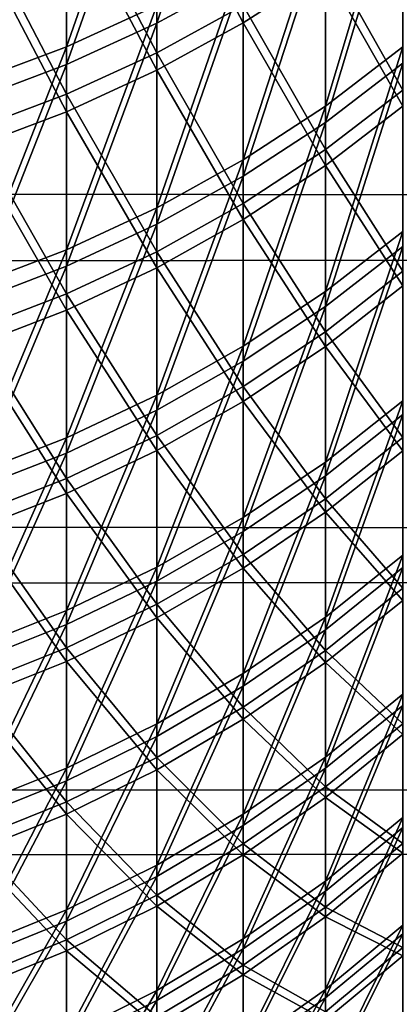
# Model space of a CAD drawing. Header units: millimetres. Extents: x -184 to 165, y -135 to 242.
# Tile 324 of 656: x -40.608 to -40.326, y -95.784 to -95.054. Entities that reach past the tile are written whole.
import ezdxf

# ---------------------------------------------------------------- set-up
doc = ezdxf.new("R2010")
doc.units = ezdxf.units.MM
doc.header["$LTSCALE"] = 41.718519
for name, color, linetype in [('384', 7, 'CONTINUOUS'), ('386', 7, 'CONTINUOUS'), ('443', 7, 'CONTINUOUS'), ('445', 7, 'CONTINUOUS'), ('457', 7, 'CONTINUOUS')]:
    doc.layers.add(name, color=color, linetype=linetype)

msp = doc.modelspace()

# ---------------------------------------------------------------- linework, layer by layer
at = {"layer": '384', "linetype": 'CONTINUOUS'}
for points in [[(-26.49875, -94.7745, 60), (-26.77011, -95.20947, 60), (-170.89805, -94.94062, 60), (-26.49875, -94.7745, 60)], [(-26.77011, -95.20947, 60), (-170.57592, -95.45368, 60), (-170.89805, -94.94062, 60), (-26.77011, -95.20947, 60)], [(-26.77011, -95.20947, 60), (-27.04409, -95.64276, 60), (-170.57592, -95.45368, 60), (-26.77011, -95.20947, 60)], [(-27.04409, -95.64276, 60), (-170.25051, -95.96387, 60), (-170.57592, -95.45368, 60), (-27.04409, -95.64276, 60)], [(-27.04409, -95.64276, 60), (-27.32066, -96.07439, 60), (-170.25051, -95.96387, 60), (-27.04409, -95.64276, 60)]]:
    msp.add_3dface(points, dxfattribs=at)
at = {"layer": '386', "linetype": 'CONTINUOUS'}
for points in [[(-171.00125, -94.7745, 63), (-170.72989, -95.20947, 63), (-26.60195, -94.94062, 63), (-171.00125, -94.7745, 63)], [(-170.72989, -95.20947, 63), (-26.92408, -95.45368, 63), (-26.60195, -94.94062, 63), (-170.72989, -95.20947, 63)], [(-170.72989, -95.20947, 63), (-170.45591, -95.64276, 63), (-26.92408, -95.45368, 63), (-170.72989, -95.20947, 63)], [(-170.45591, -95.64276, 63), (-27.24949, -95.96387, 63), (-26.92408, -95.45368, 63), (-170.45591, -95.64276, 63)], [(-170.45591, -95.64276, 63), (-170.17934, -96.07439, 63), (-27.24949, -95.96387, 63), (-170.45591, -95.64276, 63)]]:
    msp.add_3dface(points, dxfattribs=at)
at = {"layer": '443', "linetype": 'CONTINUOUS'}
for points in [[(-40.44202, -94.9003, 21.72859), (-40.44202, -95.05682, 22.01169), (-40.50612, -94.93465, 21.70874), (-40.44202, -94.9003, 21.72859)], [(-40.44202, -94.9003, 21.72859), (-40.38109, -95.01758, 22.03243), (-40.44202, -95.05682, 22.01169), (-40.44202, -94.9003, 21.72859)], [(-40.50612, -94.93465, 21.70874), (-40.50612, -95.0919, 21.99316), (-40.57302, -94.96472, 21.69136), (-40.50612, -94.93465, 21.70874)], [(-40.50612, -94.93465, 21.70874), (-40.44202, -95.05682, 22.01169), (-40.50612, -95.0919, 21.99316), (-40.50612, -94.93465, 21.70874)], [(-40.57302, -94.96472, 21.69136), (-40.57302, -95.12261, 21.97693), (-40.64235, -94.99035, 21.67656), (-40.57302, -94.96472, 21.69136)], [(-40.57302, -94.96472, 21.69136), (-40.50612, -95.0919, 21.99316), (-40.57302, -95.12261, 21.97693), (-40.57302, -94.96472, 21.69136)], [(-40.32368, -94.97438, 22.05526), (-40.32368, -95.11849, 22.34093), (-40.38109, -95.01758, 22.03243), (-40.32368, -94.97438, 22.05526)], [(-40.64235, -94.99035, 21.67656), (-40.57302, -95.12261, 21.97693), (-40.64235, -95.14878, 21.9631), (-40.64235, -94.99035, 21.67656)], [(-40.38109, -95.01758, 22.03243), (-40.38109, -95.16252, 22.31975), (-40.44202, -95.05682, 22.01169), (-40.38109, -95.01758, 22.03243)], [(-40.38109, -95.01758, 22.03243), (-40.32368, -95.11849, 22.34093), (-40.38109, -95.16252, 22.31975), (-40.38109, -95.01758, 22.03243)], [(-40.44202, -95.05682, 22.01169), (-40.44202, -95.20252, 22.30051), (-40.50612, -95.0919, 21.99316), (-40.44202, -95.05682, 22.01169)], [(-40.44202, -95.05682, 22.01169), (-40.38109, -95.16252, 22.31975), (-40.44202, -95.20252, 22.30051), (-40.44202, -95.05682, 22.01169)], [(-40.50612, -95.0919, 21.99316), (-40.50612, -95.23828, 22.28332), (-40.57302, -95.12261, 21.97693), (-40.50612, -95.0919, 21.99316)], [(-40.50612, -95.0919, 21.99316), (-40.44202, -95.20252, 22.30051), (-40.50612, -95.23828, 22.28332), (-40.50612, -95.0919, 21.99316)], [(-40.32368, -95.11849, 22.34093), (-40.32368, -95.25169, 22.63185), (-40.38109, -95.16252, 22.31975), (-40.32368, -95.11849, 22.34093)], [(-40.57302, -95.12261, 21.97693), (-40.57302, -95.26958, 22.26826), (-40.64235, -95.14878, 21.9631), (-40.57302, -95.12261, 21.97693)], [(-40.57302, -95.12261, 21.97693), (-40.50612, -95.23828, 22.28332), (-40.57302, -95.26958, 22.26826), (-40.57302, -95.12261, 21.97693)], [(-40.64235, -95.14878, 21.9631), (-40.57302, -95.26958, 22.26826), (-40.64235, -95.29625, 22.25544), (-40.64235, -95.14878, 21.9631)], [(-40.38109, -95.16252, 22.31975), (-40.38109, -95.29649, 22.61235), (-40.44202, -95.20252, 22.30051), (-40.38109, -95.16252, 22.31975)], [(-40.38109, -95.16252, 22.31975), (-40.32368, -95.25169, 22.63185), (-40.38109, -95.29649, 22.61235), (-40.38109, -95.16252, 22.31975)], [(-40.44202, -95.20252, 22.30051), (-40.44202, -95.33719, 22.59464), (-40.50612, -95.23828, 22.28332), (-40.44202, -95.20252, 22.30051)], [(-40.44202, -95.20252, 22.30051), (-40.38109, -95.29649, 22.61235), (-40.44202, -95.33719, 22.59464), (-40.44202, -95.20252, 22.30051)], [(-40.50612, -95.23828, 22.28332), (-40.50612, -95.37357, 22.57881), (-40.57302, -95.26958, 22.26826), (-40.50612, -95.23828, 22.28332)], [(-40.50612, -95.23828, 22.28332), (-40.44202, -95.33719, 22.59464), (-40.50612, -95.37357, 22.57881), (-40.50612, -95.23828, 22.28332)], [(-40.32368, -95.25169, 22.63185), (-40.32368, -95.37378, 22.9276), (-40.38109, -95.29649, 22.61235), (-40.32368, -95.25169, 22.63185)], [(-40.57302, -95.26958, 22.26826), (-40.57302, -95.40542, 22.56495), (-40.64235, -95.29625, 22.25544), (-40.57302, -95.26958, 22.26826)], [(-40.57302, -95.26958, 22.26826), (-40.50612, -95.37357, 22.57881), (-40.57302, -95.40542, 22.56495), (-40.57302, -95.26958, 22.26826)], [(-40.64235, -95.29625, 22.25544), (-40.57302, -95.40542, 22.56495), (-40.64235, -95.43255, 22.55314), (-40.64235, -95.29625, 22.25544)], [(-40.38109, -95.29649, 22.61235), (-40.38109, -95.41929, 22.90982), (-40.44202, -95.33719, 22.59464), (-40.38109, -95.29649, 22.61235)], [(-40.38109, -95.29649, 22.61235), (-40.32368, -95.37378, 22.9276), (-40.38109, -95.41929, 22.90982), (-40.38109, -95.29649, 22.61235)], [(-40.44202, -95.33719, 22.59464), (-40.44202, -95.46063, 22.89366), (-40.50612, -95.37357, 22.57881), (-40.44202, -95.33719, 22.59464)], [(-40.44202, -95.33719, 22.59464), (-40.38109, -95.41929, 22.90982), (-40.44202, -95.46063, 22.89366), (-40.44202, -95.33719, 22.59464)], [(-40.50612, -95.37357, 22.57881), (-40.50612, -95.49758, 22.87921), (-40.57302, -95.40542, 22.56495), (-40.50612, -95.37357, 22.57881)], [(-40.50612, -95.37357, 22.57881), (-40.44202, -95.46063, 22.89366), (-40.50612, -95.49758, 22.87921), (-40.50612, -95.37357, 22.57881)], [(-40.32368, -95.37378, 22.9276), (-40.32368, -95.4846, 23.22776), (-40.38109, -95.41929, 22.90982), (-40.32368, -95.37378, 22.9276)], [(-40.57302, -95.40542, 22.56495), (-40.57302, -95.52993, 22.86657), (-40.64235, -95.43255, 22.55314), (-40.57302, -95.40542, 22.56495)], [(-40.57302, -95.40542, 22.56495), (-40.50612, -95.49758, 22.87921), (-40.57302, -95.52993, 22.86657), (-40.57302, -95.40542, 22.56495)], [(-40.38109, -95.41929, 22.90982), (-40.38109, -95.53074, 23.21171), (-40.44202, -95.46063, 22.89366), (-40.38109, -95.41929, 22.90982)], [(-40.38109, -95.41929, 22.90982), (-40.32368, -95.4846, 23.22776), (-40.38109, -95.53074, 23.21171), (-40.38109, -95.41929, 22.90982)], [(-40.64235, -95.43255, 22.55314), (-40.57302, -95.52993, 22.86657), (-40.64235, -95.5575, 22.8558), (-40.64235, -95.43255, 22.55314)], [(-40.44202, -95.46063, 22.89366), (-40.44202, -95.57267, 23.19713), (-40.50612, -95.49758, 22.87921), (-40.44202, -95.46063, 22.89366)], [(-40.44202, -95.46063, 22.89366), (-40.38109, -95.53074, 23.21171), (-40.44202, -95.57267, 23.19713), (-40.44202, -95.46063, 22.89366)], [(-40.32368, -95.4846, 23.22776), (-40.32368, -95.58397, 23.5319), (-40.38109, -95.53074, 23.21171), (-40.32368, -95.4846, 23.22776)], [(-40.50612, -95.49758, 22.87921), (-40.50612, -95.61014, 23.18409), (-40.57302, -95.52993, 22.86657), (-40.50612, -95.49758, 22.87921)], [(-40.50612, -95.49758, 22.87921), (-40.44202, -95.57267, 23.19713), (-40.50612, -95.61014, 23.18409), (-40.50612, -95.49758, 22.87921)], [(-40.57302, -95.52993, 22.86657), (-40.57302, -95.64294, 23.17268), (-40.64235, -95.5575, 22.8558), (-40.57302, -95.52993, 22.86657)], [(-40.57302, -95.52993, 22.86657), (-40.50612, -95.61014, 23.18409), (-40.57302, -95.64294, 23.17268), (-40.57302, -95.52993, 22.86657)], [(-40.38109, -95.53074, 23.21171), (-40.38109, -95.63069, 23.51761), (-40.44202, -95.57267, 23.19713), (-40.38109, -95.53074, 23.21171)], [(-40.38109, -95.53074, 23.21171), (-40.32368, -95.58397, 23.5319), (-40.38109, -95.63069, 23.51761), (-40.38109, -95.53074, 23.21171)], [(-40.64235, -95.5575, 22.8558), (-40.57302, -95.64294, 23.17268), (-40.64235, -95.6709, 23.16296), (-40.64235, -95.5575, 22.8558)], [(-40.44202, -95.57267, 23.19713), (-40.44202, -95.67314, 23.50462), (-40.50612, -95.61014, 23.18409), (-40.44202, -95.57267, 23.19713)], [(-40.44202, -95.57267, 23.19713), (-40.38109, -95.63069, 23.51761), (-40.44202, -95.67314, 23.50462), (-40.44202, -95.57267, 23.19713)], [(-40.32368, -95.58397, 23.5319), (-40.32368, -95.67177, 23.83958), (-40.38109, -95.63069, 23.51761), (-40.32368, -95.58397, 23.5319)], [(-40.50612, -95.61014, 23.18409), (-40.50612, -95.71108, 23.49301), (-40.57302, -95.64294, 23.17268), (-40.50612, -95.61014, 23.18409)], [(-40.50612, -95.61014, 23.18409), (-40.44202, -95.67314, 23.50462), (-40.50612, -95.71108, 23.49301), (-40.50612, -95.61014, 23.18409)], [(-40.38109, -95.63069, 23.51761), (-40.38109, -95.71899, 23.82706), (-40.44202, -95.67314, 23.50462), (-40.38109, -95.63069, 23.51761)], [(-40.38109, -95.63069, 23.51761), (-40.32368, -95.67177, 23.83958), (-40.38109, -95.71899, 23.82706), (-40.38109, -95.63069, 23.51761)], [(-40.57302, -95.64294, 23.17268), (-40.57302, -95.74429, 23.48285), (-40.64235, -95.6709, 23.16296), (-40.57302, -95.64294, 23.17268)], [(-40.57302, -95.64294, 23.17268), (-40.50612, -95.71108, 23.49301), (-40.57302, -95.74429, 23.48285), (-40.57302, -95.64294, 23.17268)], [(-40.64235, -95.6709, 23.16296), (-40.57302, -95.74429, 23.48285), (-40.64235, -95.77259, 23.47419), (-40.64235, -95.6709, 23.16296)], [(-40.44202, -95.67314, 23.50462), (-40.44202, -95.7619, 23.81569), (-40.50612, -95.71108, 23.49301), (-40.44202, -95.67314, 23.50462)], [(-40.44202, -95.67314, 23.50462), (-40.38109, -95.71899, 23.82706), (-40.44202, -95.7619, 23.81569), (-40.44202, -95.67314, 23.50462)], [(-40.50612, -95.71108, 23.49301), (-40.50612, -95.80025, 23.80553), (-40.57302, -95.74429, 23.48285), (-40.50612, -95.71108, 23.49301)], [(-40.50612, -95.71108, 23.49301), (-40.44202, -95.7619, 23.81569), (-40.50612, -95.80025, 23.80553), (-40.50612, -95.71108, 23.49301)], [(-40.57302, -95.74429, 23.48285), (-40.57302, -95.83383, 23.79663), (-40.64235, -95.77259, 23.47419), (-40.57302, -95.74429, 23.48285)], [(-40.57302, -95.74429, 23.48285), (-40.50612, -95.80025, 23.80553), (-40.57302, -95.83383, 23.79663), (-40.57302, -95.74429, 23.48285)], [(-40.64235, -95.77259, 23.47419), (-40.57302, -95.83383, 23.79663), (-40.64235, -95.86243, 23.78905), (-40.64235, -95.77259, 23.47419)]]:
    msp.add_3dface(points, dxfattribs=at)
at = {"layer": '445', "linetype": 'CONTINUOUS'}
for points in [[(-40.50612, -95.04388, 30.10643), (-40.50612, -94.88327, 30.38897), (-40.57302, -95.07439, 30.12302), (-40.50612, -95.04388, 30.10643)], [(-40.57302, -95.07439, 30.12302), (-40.50612, -94.88327, 30.38897), (-40.57302, -94.91314, 30.4067), (-40.57302, -95.07439, 30.12302)], [(-40.57302, -95.07439, 30.12302), (-40.57302, -94.91314, 30.4067), (-40.64235, -95.10039, 30.13716), (-40.57302, -95.07439, 30.12302)], [(-40.64235, -95.10039, 30.13716), (-40.57302, -94.91314, 30.4067), (-40.64235, -94.93858, 30.42181), (-40.64235, -95.10039, 30.13716)], [(-40.32368, -95.07459, 29.759), (-40.32368, -94.9271, 30.04294), (-40.38109, -95.11836, 29.78069), (-40.32368, -95.07459, 29.759)], [(-40.38109, -95.11836, 29.78069), (-40.32368, -94.9271, 30.04294), (-40.38109, -94.97002, 30.06628), (-40.38109, -95.11836, 29.78069)], [(-40.38109, -95.11836, 29.78069), (-40.38109, -94.97002, 30.06628), (-40.44202, -95.15813, 29.80041), (-40.38109, -95.11836, 29.78069)], [(-40.44202, -95.15813, 29.80041), (-40.38109, -94.97002, 30.06628), (-40.44202, -95.00902, 30.08748), (-40.44202, -95.15813, 29.80041)], [(-40.44202, -95.15813, 29.80041), (-40.44202, -95.00902, 30.08748), (-40.50612, -95.19368, 29.81802), (-40.44202, -95.15813, 29.80041)], [(-40.50612, -95.19368, 29.81802), (-40.44202, -95.00902, 30.08748), (-40.50612, -95.04388, 30.10643), (-40.50612, -95.19368, 29.81802)], [(-40.50612, -95.19368, 29.81802), (-40.50612, -95.04388, 30.10643), (-40.57302, -95.2248, 29.83345), (-40.50612, -95.19368, 29.81802)], [(-40.57302, -95.2248, 29.83345), (-40.50612, -95.04388, 30.10643), (-40.57302, -95.07439, 30.12302), (-40.57302, -95.2248, 29.83345)], [(-40.57302, -95.2248, 29.83345), (-40.57302, -95.07439, 30.12302), (-40.64235, -95.25132, 29.84659), (-40.57302, -95.2248, 29.83345)], [(-40.64235, -95.25132, 29.84659), (-40.57302, -95.07439, 30.12302), (-40.64235, -95.10039, 30.13716), (-40.64235, -95.25132, 29.84659)], [(-40.32368, -95.21122, 29.46968), (-40.32368, -95.07459, 29.759), (-40.38109, -95.25578, 29.4897), (-40.32368, -95.21122, 29.46968)], [(-40.38109, -95.25578, 29.4897), (-40.32368, -95.07459, 29.759), (-40.38109, -95.11836, 29.78069), (-40.38109, -95.25578, 29.4897)], [(-40.38109, -95.25578, 29.4897), (-40.38109, -95.11836, 29.78069), (-40.44202, -95.29627, 29.50789), (-40.38109, -95.25578, 29.4897)], [(-40.44202, -95.29627, 29.50789), (-40.38109, -95.11836, 29.78069), (-40.44202, -95.15813, 29.80041), (-40.44202, -95.29627, 29.50789)], [(-40.44202, -95.29627, 29.50789), (-40.44202, -95.15813, 29.80041), (-40.50612, -95.33246, 29.52415), (-40.44202, -95.29627, 29.50789)], [(-40.50612, -95.33246, 29.52415), (-40.44202, -95.15813, 29.80041), (-40.50612, -95.19368, 29.81802), (-40.50612, -95.33246, 29.52415)], [(-40.50612, -95.33246, 29.52415), (-40.50612, -95.19368, 29.81802), (-40.57302, -95.36414, 29.53839), (-40.50612, -95.33246, 29.52415)], [(-40.57302, -95.36414, 29.53839), (-40.50612, -95.19368, 29.81802), (-40.57302, -95.2248, 29.83345), (-40.57302, -95.36414, 29.53839)], [(-40.32368, -95.3368, 29.17539), (-40.32368, -95.21122, 29.46968), (-40.38109, -95.38209, 29.19371), (-40.32368, -95.3368, 29.17539)], [(-40.38109, -95.38209, 29.19371), (-40.32368, -95.21122, 29.46968), (-40.38109, -95.25578, 29.4897), (-40.38109, -95.38209, 29.19371)], [(-40.57302, -95.36414, 29.53839), (-40.57302, -95.2248, 29.83345), (-40.64235, -95.39114, 29.55052), (-40.57302, -95.36414, 29.53839)], [(-40.64235, -95.39114, 29.55052), (-40.57302, -95.2248, 29.83345), (-40.64235, -95.25132, 29.84659), (-40.64235, -95.39114, 29.55052)], [(-40.38109, -95.38209, 29.19371), (-40.38109, -95.25578, 29.4897), (-40.44202, -95.42324, 29.21036), (-40.38109, -95.38209, 29.19371)], [(-40.44202, -95.42324, 29.21036), (-40.38109, -95.25578, 29.4897), (-40.44202, -95.29627, 29.50789), (-40.44202, -95.42324, 29.21036)], [(-40.44202, -95.42324, 29.21036), (-40.44202, -95.29627, 29.50789), (-40.50612, -95.46002, 29.22524), (-40.44202, -95.42324, 29.21036)], [(-40.50612, -95.46002, 29.22524), (-40.44202, -95.29627, 29.50789), (-40.50612, -95.33246, 29.52415), (-40.50612, -95.46002, 29.22524)], [(-40.50612, -95.46002, 29.22524), (-40.50612, -95.33246, 29.52415), (-40.57302, -95.49222, 29.23827), (-40.50612, -95.46002, 29.22524)], [(-40.57302, -95.49222, 29.23827), (-40.50612, -95.33246, 29.52415), (-40.57302, -95.36414, 29.53839), (-40.57302, -95.49222, 29.23827)], [(-40.32368, -95.45116, 28.87657), (-40.32368, -95.3368, 29.17539), (-40.38109, -95.49711, 28.89316), (-40.32368, -95.45116, 28.87657)], [(-40.38109, -95.49711, 28.89316), (-40.32368, -95.3368, 29.17539), (-40.38109, -95.38209, 29.19371), (-40.38109, -95.49711, 28.89316)], [(-40.57302, -95.49222, 29.23827), (-40.57302, -95.36414, 29.53839), (-40.64235, -95.51965, 29.24936), (-40.57302, -95.49222, 29.23827)], [(-40.64235, -95.51965, 29.24936), (-40.57302, -95.36414, 29.53839), (-40.64235, -95.39114, 29.55052), (-40.64235, -95.51965, 29.24936)], [(-40.38109, -95.49711, 28.89316), (-40.38109, -95.38209, 29.19371), (-40.44202, -95.53886, 28.90824), (-40.38109, -95.49711, 28.89316)], [(-40.44202, -95.53886, 28.90824), (-40.38109, -95.38209, 29.19371), (-40.44202, -95.42324, 29.21036), (-40.44202, -95.53886, 28.90824)], [(-40.44202, -95.53886, 28.90824), (-40.44202, -95.42324, 29.21036), (-40.50612, -95.57618, 28.92171), (-40.44202, -95.53886, 28.90824)], [(-40.50612, -95.57618, 28.92171), (-40.44202, -95.42324, 29.21036), (-40.50612, -95.46002, 29.22524), (-40.50612, -95.57618, 28.92171)], [(-40.32368, -95.55413, 28.57362), (-40.32368, -95.45116, 28.87657), (-40.38109, -95.60068, 28.58847), (-40.32368, -95.55413, 28.57362)], [(-40.38109, -95.60068, 28.58847), (-40.32368, -95.45116, 28.87657), (-40.38109, -95.49711, 28.89316), (-40.38109, -95.60068, 28.58847)], [(-40.50612, -95.57618, 28.92171), (-40.50612, -95.46002, 29.22524), (-40.57302, -95.60884, 28.93351), (-40.50612, -95.57618, 28.92171)], [(-40.57302, -95.60884, 28.93351), (-40.50612, -95.46002, 29.22524), (-40.57302, -95.49222, 29.23827), (-40.57302, -95.60884, 28.93351)], [(-40.57302, -95.60884, 28.93351), (-40.57302, -95.49222, 29.23827), (-40.64235, -95.63668, 28.94356), (-40.57302, -95.60884, 28.93351)], [(-40.64235, -95.63668, 28.94356), (-40.57302, -95.49222, 29.23827), (-40.64235, -95.51965, 29.24936), (-40.64235, -95.63668, 28.94356)], [(-40.38109, -95.60068, 28.58847), (-40.38109, -95.49711, 28.89316), (-40.44202, -95.64297, 28.60196), (-40.38109, -95.60068, 28.58847)], [(-40.44202, -95.64297, 28.60196), (-40.38109, -95.49711, 28.89316), (-40.44202, -95.53886, 28.90824), (-40.44202, -95.64297, 28.60196)], [(-40.44202, -95.64297, 28.60196), (-40.44202, -95.53886, 28.90824), (-40.50612, -95.68077, 28.61401), (-40.44202, -95.64297, 28.60196)], [(-40.50612, -95.68077, 28.61401), (-40.44202, -95.53886, 28.90824), (-40.50612, -95.57618, 28.92171), (-40.50612, -95.68077, 28.61401)], [(-40.32368, -95.64556, 28.267), (-40.32368, -95.55413, 28.57362), (-40.38109, -95.69264, 28.28008), (-40.32368, -95.64556, 28.267)], [(-40.38109, -95.69264, 28.28008), (-40.32368, -95.55413, 28.57362), (-40.38109, -95.60068, 28.58847), (-40.38109, -95.69264, 28.28008)], [(-40.50612, -95.68077, 28.61401), (-40.50612, -95.57618, 28.92171), (-40.57302, -95.71386, 28.62456), (-40.50612, -95.68077, 28.61401)], [(-40.57302, -95.71386, 28.62456), (-40.50612, -95.57618, 28.92171), (-40.57302, -95.60884, 28.93351), (-40.57302, -95.71386, 28.62456)], [(-40.38109, -95.69264, 28.28008), (-40.38109, -95.60068, 28.58847), (-40.44202, -95.73541, 28.29195), (-40.38109, -95.69264, 28.28008)], [(-40.44202, -95.73541, 28.29195), (-40.38109, -95.60068, 28.58847), (-40.44202, -95.64297, 28.60196), (-40.44202, -95.73541, 28.29195)], [(-40.57302, -95.71386, 28.62456), (-40.57302, -95.60884, 28.93351), (-40.64235, -95.74205, 28.63356), (-40.57302, -95.71386, 28.62456)], [(-40.64235, -95.74205, 28.63356), (-40.57302, -95.60884, 28.93351), (-40.64235, -95.63668, 28.94356), (-40.64235, -95.74205, 28.63356)], [(-40.44202, -95.73541, 28.29195), (-40.44202, -95.64297, 28.60196), (-40.50612, -95.77363, 28.30257), (-40.44202, -95.73541, 28.29195)], [(-40.50612, -95.77363, 28.30257), (-40.44202, -95.64297, 28.60196), (-40.50612, -95.68077, 28.61401), (-40.50612, -95.77363, 28.30257)], [(-40.32368, -95.72533, 27.95714), (-40.32368, -95.64556, 28.267), (-40.38109, -95.77286, 27.96843), (-40.32368, -95.72533, 27.95714)], [(-40.38109, -95.77286, 27.96843), (-40.32368, -95.64556, 28.267), (-40.38109, -95.69264, 28.28008), (-40.38109, -95.77286, 27.96843)], [(-40.38109, -95.71899, 23.82706), (-40.32368, -95.67177, 23.83958), (-40.32368, -95.74786, 24.15036), (-40.38109, -95.71899, 23.82706)], [(-40.50612, -95.77363, 28.30257), (-40.50612, -95.68077, 28.61401), (-40.57302, -95.8071, 28.31186), (-40.50612, -95.77363, 28.30257)], [(-40.57302, -95.8071, 28.31186), (-40.50612, -95.68077, 28.61401), (-40.57302, -95.71386, 28.62456), (-40.57302, -95.8071, 28.31186)], [(-40.38109, -95.77286, 27.96843), (-40.38109, -95.69264, 28.28008), (-40.44202, -95.81605, 27.97868), (-40.38109, -95.77286, 27.96843)], [(-40.44202, -95.81605, 27.97868), (-40.38109, -95.69264, 28.28008), (-40.44202, -95.73541, 28.29195), (-40.44202, -95.81605, 27.97868)], [(-40.57302, -95.8071, 28.31186), (-40.57302, -95.71386, 28.62456), (-40.64235, -95.83562, 28.31978), (-40.57302, -95.8071, 28.31186)], [(-40.64235, -95.83562, 28.31978), (-40.57302, -95.71386, 28.62456), (-40.64235, -95.74205, 28.63356), (-40.64235, -95.83562, 28.31978)], [(-40.44202, -95.7619, 23.81569), (-40.38109, -95.71899, 23.82706), (-40.38109, -95.79552, 24.13964), (-40.44202, -95.7619, 23.81569)], [(-40.38109, -95.71899, 23.82706), (-40.32368, -95.74786, 24.15036), (-40.38109, -95.79552, 24.13964), (-40.38109, -95.71899, 23.82706)], [(-40.32368, -95.79331, 27.64449), (-40.32368, -95.72533, 27.95714), (-40.38109, -95.84123, 27.65396), (-40.32368, -95.79331, 27.64449)], [(-40.38109, -95.84123, 27.65396), (-40.32368, -95.72533, 27.95714), (-40.38109, -95.77286, 27.96843), (-40.38109, -95.84123, 27.65396)], [(-40.44202, -95.81605, 27.97868), (-40.44202, -95.73541, 28.29195), (-40.50612, -95.85465, 27.98784), (-40.44202, -95.81605, 27.97868)], [(-40.50612, -95.85465, 27.98784), (-40.44202, -95.73541, 28.29195), (-40.50612, -95.77363, 28.30257), (-40.50612, -95.85465, 27.98784)], [(-40.32368, -95.74786, 24.15036), (-40.32368, -95.81213, 24.4638), (-40.38109, -95.79552, 24.13964), (-40.32368, -95.74786, 24.15036)], [(-40.50612, -95.80025, 23.80553), (-40.44202, -95.7619, 23.81569), (-40.44202, -95.83883, 24.1299), (-40.50612, -95.80025, 23.80553)], [(-40.44202, -95.7619, 23.81569), (-40.38109, -95.79552, 24.13964), (-40.44202, -95.83883, 24.1299), (-40.44202, -95.7619, 23.81569)], [(-40.50612, -95.85465, 27.98784), (-40.50612, -95.77363, 28.30257), (-40.57302, -95.88845, 27.99586), (-40.50612, -95.85465, 27.98784)], [(-40.57302, -95.88845, 27.99586), (-40.50612, -95.77363, 28.30257), (-40.57302, -95.8071, 28.31186), (-40.57302, -95.88845, 27.99586)], [(-40.38109, -95.84123, 27.65396), (-40.38109, -95.77286, 27.96843), (-40.44202, -95.88478, 27.66257), (-40.38109, -95.84123, 27.65396)], [(-40.44202, -95.88478, 27.66257), (-40.38109, -95.77286, 27.96843), (-40.44202, -95.81605, 27.97868), (-40.44202, -95.88478, 27.66257)]]:
    msp.add_3dface(points, dxfattribs=at)
at = {"layer": '457', "linetype": 'CONTINUOUS'}
for points in [[(-40.44202, -95.02212, -24.93671), (-40.44202, -94.86316, -24.65497), (-40.50612, -95.05704, -24.91787), (-40.44202, -95.02212, -24.93671)], [(-40.50612, -95.05704, -24.91787), (-40.44202, -94.86316, -24.65497), (-40.50612, -94.89734, -24.63482), (-40.50612, -95.05704, -24.91787)], [(-40.50612, -95.05704, -24.91787), (-40.50612, -94.89734, -24.63482), (-40.57302, -95.08761, -24.90138), (-40.50612, -95.05704, -24.91787)], [(-40.57302, -95.08761, -24.90138), (-40.50612, -94.89734, -24.63482), (-40.57302, -94.92727, -24.61718), (-40.57302, -95.08761, -24.90138)], [(-40.50612, -94.92078, -33.31517), (-40.50612, -95.07895, -33.03126), (-40.57302, -94.9508, -33.33264), (-40.50612, -94.92078, -33.31517)], [(-40.50612, -94.92078, -33.31517), (-40.44202, -95.04393, -33.01261), (-40.50612, -95.07895, -33.03126), (-40.50612, -94.92078, -33.31517)], [(-40.57302, -95.08761, -24.90138), (-40.57302, -94.92727, -24.61718), (-40.64235, -95.11365, -24.88733), (-40.57302, -95.08761, -24.90138)], [(-40.64235, -95.11365, -24.88733), (-40.57302, -94.92727, -24.61718), (-40.64235, -94.95276, -24.60216), (-40.64235, -95.11365, -24.88733)], [(-40.32368, -95.08663, -25.2654), (-40.32368, -94.94006, -24.98098), (-40.38109, -95.13047, -25.24385), (-40.32368, -95.08663, -25.2654)], [(-40.38109, -95.13047, -25.24385), (-40.32368, -94.94006, -24.98098), (-40.38109, -94.98306, -24.95779), (-40.38109, -95.13047, -25.24385)], [(-40.57302, -94.9508, -33.33264), (-40.57302, -95.10961, -33.04759), (-40.64235, -94.97638, -33.34753), (-40.57302, -94.9508, -33.33264)], [(-40.57302, -94.9508, -33.33264), (-40.50612, -95.07895, -33.03126), (-40.57302, -95.10961, -33.04759), (-40.57302, -94.9508, -33.33264)], [(-40.32368, -94.96163, -32.96878), (-40.32368, -95.10666, -32.68357), (-40.38109, -95.00475, -32.99174), (-40.32368, -94.96163, -32.96878)], [(-40.64235, -94.97638, -33.34753), (-40.57302, -95.10961, -33.04759), (-40.64235, -95.13573, -33.0615), (-40.64235, -94.97638, -33.34753)], [(-40.38109, -95.13047, -25.24385), (-40.38109, -94.98306, -24.95779), (-40.44202, -95.17031, -25.22426), (-40.38109, -95.13047, -25.24385)], [(-40.44202, -95.17031, -25.22426), (-40.38109, -94.98306, -24.95779), (-40.44202, -95.02212, -24.93671), (-40.44202, -95.17031, -25.22426)], [(-40.38109, -95.00475, -32.99174), (-40.38109, -95.15062, -32.70489), (-40.44202, -95.04393, -33.01261), (-40.38109, -95.00475, -32.99174)], [(-40.38109, -95.00475, -32.99174), (-40.32368, -95.10666, -32.68357), (-40.38109, -95.15062, -32.70489), (-40.38109, -95.00475, -32.99174)], [(-40.44202, -95.17031, -25.22426), (-40.44202, -95.02212, -24.93671), (-40.50612, -95.20591, -25.20676), (-40.44202, -95.17031, -25.22426)], [(-40.50612, -95.20591, -25.20676), (-40.44202, -95.02212, -24.93671), (-40.50612, -95.05704, -24.91787), (-40.50612, -95.20591, -25.20676)], [(-40.44202, -95.04393, -33.01261), (-40.44202, -95.19056, -32.72426), (-40.50612, -95.07895, -33.03126), (-40.44202, -95.04393, -33.01261)], [(-40.44202, -95.04393, -33.01261), (-40.38109, -95.15062, -32.70489), (-40.44202, -95.19056, -32.72426), (-40.44202, -95.04393, -33.01261)], [(-40.50612, -95.20591, -25.20676), (-40.50612, -95.05704, -24.91787), (-40.57302, -95.23708, -25.19144), (-40.50612, -95.20591, -25.20676)], [(-40.57302, -95.23708, -25.19144), (-40.50612, -95.05704, -24.91787), (-40.57302, -95.08761, -24.90138), (-40.57302, -95.23708, -25.19144)], [(-40.50612, -95.07895, -33.03126), (-40.50612, -95.22626, -32.74157), (-40.57302, -95.10961, -33.04759), (-40.50612, -95.07895, -33.03126)], [(-40.50612, -95.07895, -33.03126), (-40.44202, -95.19056, -32.72426), (-40.50612, -95.22626, -32.74157), (-40.50612, -95.07895, -33.03126)], [(-40.57302, -95.23708, -25.19144), (-40.57302, -95.08761, -24.90138), (-40.64235, -95.26364, -25.17838), (-40.57302, -95.23708, -25.19144)], [(-40.64235, -95.26364, -25.17838), (-40.57302, -95.08761, -24.90138), (-40.64235, -95.11365, -24.88733), (-40.64235, -95.26364, -25.17838)], [(-40.32368, -95.22233, -25.55516), (-40.32368, -95.08663, -25.2654), (-40.38109, -95.26696, -25.53528), (-40.32368, -95.22233, -25.55516)], [(-40.38109, -95.26696, -25.53528), (-40.32368, -95.08663, -25.2654), (-40.38109, -95.13047, -25.24385), (-40.38109, -95.26696, -25.53528)], [(-40.57302, -95.10961, -33.04759), (-40.57302, -95.25751, -32.75672), (-40.64235, -95.13573, -33.0615), (-40.57302, -95.10961, -33.04759)], [(-40.57302, -95.10961, -33.04759), (-40.50612, -95.22626, -32.74157), (-40.57302, -95.25751, -32.75672), (-40.57302, -95.10961, -33.04759)], [(-40.32368, -95.10666, -32.68357), (-40.32368, -95.24079, -32.39309), (-40.38109, -95.15062, -32.70489), (-40.32368, -95.10666, -32.68357)], [(-40.38109, -95.26696, -25.53528), (-40.38109, -95.13047, -25.24385), (-40.44202, -95.3075, -25.51722), (-40.38109, -95.26696, -25.53528)], [(-40.44202, -95.3075, -25.51722), (-40.38109, -95.13047, -25.24385), (-40.44202, -95.17031, -25.22426), (-40.44202, -95.3075, -25.51722)], [(-40.64235, -95.13573, -33.0615), (-40.57302, -95.25751, -32.75672), (-40.64235, -95.28414, -32.76964), (-40.64235, -95.13573, -33.0615)], [(-40.38109, -95.15062, -32.70489), (-40.38109, -95.28553, -32.41272), (-40.44202, -95.19056, -32.72426), (-40.38109, -95.15062, -32.70489)], [(-40.38109, -95.15062, -32.70489), (-40.32368, -95.24079, -32.39309), (-40.38109, -95.28553, -32.41272), (-40.38109, -95.15062, -32.70489)], [(-40.44202, -95.3075, -25.51722), (-40.44202, -95.17031, -25.22426), (-40.50612, -95.34375, -25.50108), (-40.44202, -95.3075, -25.51722)], [(-40.50612, -95.34375, -25.50108), (-40.44202, -95.17031, -25.22426), (-40.50612, -95.20591, -25.20676), (-40.50612, -95.34375, -25.50108)], [(-40.44202, -95.19056, -32.72426), (-40.44202, -95.32617, -32.43056), (-40.50612, -95.22626, -32.74157), (-40.44202, -95.19056, -32.72426)], [(-40.44202, -95.19056, -32.72426), (-40.38109, -95.28553, -32.41272), (-40.44202, -95.32617, -32.43056), (-40.44202, -95.19056, -32.72426)], [(-40.50612, -95.34375, -25.50108), (-40.50612, -95.20591, -25.20676), (-40.57302, -95.37547, -25.48694), (-40.50612, -95.34375, -25.50108)], [(-40.57302, -95.37547, -25.48694), (-40.50612, -95.20591, -25.20676), (-40.57302, -95.23708, -25.19144), (-40.57302, -95.37547, -25.48694)], [(-40.32368, -95.34697, -25.84985), (-40.32368, -95.22233, -25.55516), (-40.38109, -95.39231, -25.83167), (-40.32368, -95.34697, -25.84985)], [(-40.38109, -95.39231, -25.83167), (-40.32368, -95.22233, -25.55516), (-40.38109, -95.26696, -25.53528), (-40.38109, -95.39231, -25.83167)], [(-40.50612, -95.22626, -32.74157), (-40.50612, -95.3625, -32.44651), (-40.57302, -95.25751, -32.75672), (-40.50612, -95.22626, -32.74157)], [(-40.50612, -95.22626, -32.74157), (-40.44202, -95.32617, -32.43056), (-40.50612, -95.3625, -32.44651), (-40.50612, -95.22626, -32.74157)], [(-40.57302, -95.37547, -25.48694), (-40.57302, -95.23708, -25.19144), (-40.64235, -95.40251, -25.4749), (-40.57302, -95.37547, -25.48694)], [(-40.64235, -95.40251, -25.4749), (-40.57302, -95.23708, -25.19144), (-40.64235, -95.26364, -25.17838), (-40.64235, -95.40251, -25.4749)], [(-40.32368, -95.24079, -32.39309), (-40.32368, -95.36384, -32.09773), (-40.38109, -95.28553, -32.41272), (-40.32368, -95.24079, -32.39309)], [(-40.57302, -95.25751, -32.75672), (-40.57302, -95.3943, -32.46047), (-40.64235, -95.28414, -32.76964), (-40.57302, -95.25751, -32.75672)], [(-40.57302, -95.25751, -32.75672), (-40.50612, -95.3625, -32.44651), (-40.57302, -95.3943, -32.46047), (-40.57302, -95.25751, -32.75672)], [(-40.38109, -95.39231, -25.83167), (-40.38109, -95.26696, -25.53528), (-40.44202, -95.43352, -25.81516), (-40.38109, -95.39231, -25.83167)], [(-40.44202, -95.43352, -25.81516), (-40.38109, -95.26696, -25.53528), (-40.44202, -95.3075, -25.51722), (-40.44202, -95.43352, -25.81516)], [(-40.64235, -95.28414, -32.76964), (-40.57302, -95.3943, -32.46047), (-40.64235, -95.4214, -32.47237), (-40.64235, -95.28414, -32.76964)], [(-40.38109, -95.28553, -32.41272), (-40.38109, -95.40928, -32.11566), (-40.44202, -95.32617, -32.43056), (-40.38109, -95.28553, -32.41272)], [(-40.38109, -95.28553, -32.41272), (-40.32368, -95.36384, -32.09773), (-40.38109, -95.40928, -32.11566), (-40.38109, -95.28553, -32.41272)], [(-40.44202, -95.43352, -25.81516), (-40.44202, -95.3075, -25.51722), (-40.50612, -95.47034, -25.8004), (-40.44202, -95.43352, -25.81516)], [(-40.50612, -95.47034, -25.8004), (-40.44202, -95.3075, -25.51722), (-40.50612, -95.34375, -25.50108), (-40.50612, -95.47034, -25.8004)], [(-40.44202, -95.32617, -32.43056), (-40.44202, -95.45057, -32.13195), (-40.50612, -95.3625, -32.44651), (-40.44202, -95.32617, -32.43056)], [(-40.44202, -95.32617, -32.43056), (-40.38109, -95.40928, -32.11566), (-40.44202, -95.45057, -32.13195), (-40.44202, -95.32617, -32.43056)], [(-40.50612, -95.47034, -25.8004), (-40.50612, -95.34375, -25.50108), (-40.57302, -95.50258, -25.78748), (-40.50612, -95.47034, -25.8004)], [(-40.57302, -95.50258, -25.78748), (-40.50612, -95.34375, -25.50108), (-40.57302, -95.37547, -25.48694), (-40.57302, -95.50258, -25.78748)], [(-40.32368, -95.46036, -26.14904), (-40.32368, -95.34697, -25.84985), (-40.38109, -95.50637, -26.1326), (-40.32368, -95.46036, -26.14904)], [(-40.38109, -95.50637, -26.1326), (-40.32368, -95.34697, -25.84985), (-40.38109, -95.39231, -25.83167), (-40.38109, -95.50637, -26.1326)], [(-40.50612, -95.3625, -32.44651), (-40.50612, -95.48748, -32.14651), (-40.57302, -95.3943, -32.46047), (-40.50612, -95.3625, -32.44651)], [(-40.50612, -95.3625, -32.44651), (-40.44202, -95.45057, -32.13195), (-40.50612, -95.48748, -32.14651), (-40.50612, -95.3625, -32.44651)], [(-40.32368, -95.36384, -32.09773), (-40.32368, -95.47562, -31.79793), (-40.38109, -95.40928, -32.11566), (-40.32368, -95.36384, -32.09773)], [(-40.57302, -95.50258, -25.78748), (-40.57302, -95.37547, -25.48694), (-40.64235, -95.53005, -25.77647), (-40.57302, -95.50258, -25.78748)], [(-40.64235, -95.53005, -25.77647), (-40.57302, -95.37547, -25.48694), (-40.64235, -95.40251, -25.4749), (-40.64235, -95.53005, -25.77647)], [(-40.57302, -95.3943, -32.46047), (-40.57302, -95.51979, -32.15926), (-40.64235, -95.4214, -32.47237), (-40.57302, -95.3943, -32.46047)], [(-40.57302, -95.3943, -32.46047), (-40.50612, -95.48748, -32.14651), (-40.57302, -95.51979, -32.15926), (-40.57302, -95.3943, -32.46047)], [(-40.38109, -95.50637, -26.1326), (-40.38109, -95.39231, -25.83167), (-40.44202, -95.54816, -26.11765), (-40.38109, -95.50637, -26.1326)], [(-40.44202, -95.54816, -26.11765), (-40.38109, -95.39231, -25.83167), (-40.44202, -95.43352, -25.81516), (-40.44202, -95.54816, -26.11765)], [(-40.38109, -95.40928, -32.11566), (-40.38109, -95.52171, -31.81412), (-40.44202, -95.45057, -32.13195), (-40.38109, -95.40928, -32.11566)], [(-40.38109, -95.40928, -32.11566), (-40.32368, -95.47562, -31.79793), (-40.38109, -95.52171, -31.81412), (-40.38109, -95.40928, -32.11566)], [(-40.64235, -95.4214, -32.47237), (-40.57302, -95.51979, -32.15926), (-40.64235, -95.54732, -32.17012), (-40.64235, -95.4214, -32.47237)], [(-40.44202, -95.54816, -26.11765), (-40.44202, -95.43352, -25.81516), (-40.50612, -95.58552, -26.1043), (-40.44202, -95.54816, -26.11765)], [(-40.50612, -95.58552, -26.1043), (-40.44202, -95.43352, -25.81516), (-40.50612, -95.47034, -25.8004), (-40.50612, -95.58552, -26.1043)], [(-40.44202, -95.45057, -32.13195), (-40.44202, -95.56359, -31.82884), (-40.50612, -95.48748, -32.14651), (-40.44202, -95.45057, -32.13195)], [(-40.44202, -95.45057, -32.13195), (-40.38109, -95.52171, -31.81412), (-40.44202, -95.56359, -31.82884), (-40.44202, -95.45057, -32.13195)], [(-40.32368, -95.56236, -26.45231), (-40.32368, -95.46036, -26.14904), (-40.38109, -95.60895, -26.43762), (-40.32368, -95.56236, -26.45231)], [(-40.38109, -95.60895, -26.43762), (-40.32368, -95.46036, -26.14904), (-40.38109, -95.50637, -26.1326), (-40.38109, -95.60895, -26.43762)], [(-40.50612, -95.58552, -26.1043), (-40.50612, -95.47034, -25.8004), (-40.57302, -95.61823, -26.0926), (-40.50612, -95.58552, -26.1043)], [(-40.57302, -95.61823, -26.0926), (-40.50612, -95.47034, -25.8004), (-40.57302, -95.50258, -25.78748), (-40.57302, -95.61823, -26.0926)], [(-40.32368, -95.47562, -31.79793), (-40.32368, -95.57597, -31.49411), (-40.38109, -95.52171, -31.81412), (-40.32368, -95.47562, -31.79793)], [(-40.50612, -95.48748, -32.14651), (-40.50612, -95.60102, -31.842), (-40.57302, -95.51979, -32.15926), (-40.50612, -95.48748, -32.14651)], [(-40.50612, -95.48748, -32.14651), (-40.44202, -95.56359, -31.82884), (-40.50612, -95.60102, -31.842), (-40.50612, -95.48748, -32.14651)], [(-40.57302, -95.61823, -26.0926), (-40.57302, -95.50258, -25.78748), (-40.64235, -95.6461, -26.08264), (-40.57302, -95.61823, -26.0926)], [(-40.64235, -95.6461, -26.08264), (-40.57302, -95.50258, -25.78748), (-40.64235, -95.53005, -25.77647), (-40.64235, -95.6461, -26.08264)], [(-40.38109, -95.60895, -26.43762), (-40.38109, -95.50637, -26.1326), (-40.44202, -95.65128, -26.42427), (-40.38109, -95.60895, -26.43762)], [(-40.44202, -95.65128, -26.42427), (-40.38109, -95.50637, -26.1326), (-40.44202, -95.54816, -26.11765), (-40.44202, -95.65128, -26.42427)], [(-40.57302, -95.51979, -32.15926), (-40.57302, -95.63378, -31.85351), (-40.64235, -95.54732, -32.17012), (-40.57302, -95.51979, -32.15926)], [(-40.57302, -95.51979, -32.15926), (-40.50612, -95.60102, -31.842), (-40.57302, -95.63378, -31.85351), (-40.57302, -95.51979, -32.15926)], [(-40.38109, -95.52171, -31.81412), (-40.38109, -95.62264, -31.50855), (-40.44202, -95.56359, -31.82884), (-40.38109, -95.52171, -31.81412)], [(-40.38109, -95.52171, -31.81412), (-40.32368, -95.57597, -31.49411), (-40.38109, -95.62264, -31.50855), (-40.38109, -95.52171, -31.81412)], [(-40.64235, -95.54732, -32.17012), (-40.57302, -95.63378, -31.85351), (-40.64235, -95.66171, -31.86332), (-40.64235, -95.54732, -32.17012)], [(-40.44202, -95.65128, -26.42427), (-40.44202, -95.54816, -26.11765), (-40.50612, -95.68912, -26.41233), (-40.44202, -95.65128, -26.42427)], [(-40.50612, -95.68912, -26.41233), (-40.44202, -95.54816, -26.11765), (-40.50612, -95.58552, -26.1043), (-40.50612, -95.68912, -26.41233)], [(-40.44202, -95.56359, -31.82884), (-40.44202, -95.66505, -31.52167), (-40.50612, -95.60102, -31.842), (-40.44202, -95.56359, -31.82884)], [(-40.44202, -95.56359, -31.82884), (-40.38109, -95.62264, -31.50855), (-40.44202, -95.66505, -31.52167), (-40.44202, -95.56359, -31.82884)], [(-40.32368, -95.6528, -26.75923), (-40.32368, -95.56236, -26.45231), (-40.38109, -95.69992, -26.7463), (-40.32368, -95.6528, -26.75923)], [(-40.38109, -95.69992, -26.7463), (-40.32368, -95.56236, -26.45231), (-40.38109, -95.60895, -26.43762), (-40.38109, -95.69992, -26.7463)], [(-40.32368, -95.57597, -31.49411), (-40.32368, -95.66476, -31.18671), (-40.38109, -95.62264, -31.50855), (-40.32368, -95.57597, -31.49411)], [(-40.50612, -95.68912, -26.41233), (-40.50612, -95.58552, -26.1043), (-40.57302, -95.72225, -26.40189), (-40.50612, -95.68912, -26.41233)], [(-40.57302, -95.72225, -26.40189), (-40.50612, -95.58552, -26.1043), (-40.57302, -95.61823, -26.0926), (-40.57302, -95.72225, -26.40189)], [(-40.50612, -95.60102, -31.842), (-40.50612, -95.70295, -31.5334), (-40.57302, -95.63378, -31.85351), (-40.50612, -95.60102, -31.842)], [(-40.50612, -95.60102, -31.842), (-40.44202, -95.66505, -31.52167), (-40.50612, -95.70295, -31.5334), (-40.50612, -95.60102, -31.842)], [(-40.38109, -95.69992, -26.7463), (-40.38109, -95.60895, -26.43762), (-40.44202, -95.74273, -26.73457), (-40.38109, -95.69992, -26.7463)], [(-40.44202, -95.74273, -26.73457), (-40.38109, -95.60895, -26.43762), (-40.44202, -95.65128, -26.42427), (-40.44202, -95.74273, -26.73457)], [(-40.57302, -95.72225, -26.40189), (-40.57302, -95.61823, -26.0926), (-40.64235, -95.75047, -26.39299), (-40.57302, -95.72225, -26.40189)], [(-40.64235, -95.75047, -26.39299), (-40.57302, -95.61823, -26.0926), (-40.64235, -95.6461, -26.08264), (-40.64235, -95.75047, -26.39299)], [(-40.38109, -95.62264, -31.50855), (-40.38109, -95.71194, -31.19938), (-40.44202, -95.66505, -31.52167), (-40.38109, -95.62264, -31.50855)], [(-40.38109, -95.62264, -31.50855), (-40.32368, -95.66476, -31.18671), (-40.38109, -95.71194, -31.19938), (-40.38109, -95.62264, -31.50855)], [(-40.57302, -95.63378, -31.85351), (-40.57302, -95.73613, -31.54367), (-40.64235, -95.66171, -31.86332), (-40.57302, -95.63378, -31.85351)], [(-40.57302, -95.63378, -31.85351), (-40.50612, -95.70295, -31.5334), (-40.57302, -95.73613, -31.54367), (-40.57302, -95.63378, -31.85351)], [(-40.44202, -95.74273, -26.73457), (-40.44202, -95.65128, -26.42427), (-40.50612, -95.78099, -26.72407), (-40.44202, -95.74273, -26.73457)], [(-40.50612, -95.78099, -26.72407), (-40.44202, -95.65128, -26.42427), (-40.50612, -95.68912, -26.41233), (-40.50612, -95.78099, -26.72407)], [(-40.32368, -95.73157, -27.06934), (-40.32368, -95.6528, -26.75923), (-40.38109, -95.77914, -27.05821), (-40.32368, -95.73157, -27.06934)], [(-40.38109, -95.77914, -27.05821), (-40.32368, -95.6528, -26.75923), (-40.38109, -95.69992, -26.7463), (-40.38109, -95.77914, -27.05821)], [(-40.64235, -95.66171, -31.86332), (-40.57302, -95.73613, -31.54367), (-40.64235, -95.7644, -31.55242), (-40.64235, -95.66171, -31.86332)], [(-40.44202, -95.66505, -31.52167), (-40.44202, -95.75481, -31.21089), (-40.50612, -95.70295, -31.5334), (-40.44202, -95.66505, -31.52167)], [(-40.44202, -95.66505, -31.52167), (-40.38109, -95.71194, -31.19938), (-40.44202, -95.75481, -31.21089), (-40.44202, -95.66505, -31.52167)], [(-40.32368, -95.66476, -31.18671), (-40.32368, -95.74185, -30.87618), (-40.38109, -95.71194, -31.19938), (-40.32368, -95.66476, -31.18671)], [(-40.50612, -95.78099, -26.72407), (-40.50612, -95.68912, -26.41233), (-40.57302, -95.81448, -26.71489), (-40.50612, -95.78099, -26.72407)], [(-40.57302, -95.81448, -26.71489), (-40.50612, -95.68912, -26.41233), (-40.57302, -95.72225, -26.40189), (-40.57302, -95.81448, -26.71489)], [(-40.50612, -95.70295, -31.5334), (-40.50612, -95.79313, -31.22117), (-40.57302, -95.73613, -31.54367), (-40.50612, -95.70295, -31.5334)], [(-40.50612, -95.70295, -31.5334), (-40.44202, -95.75481, -31.21089), (-40.50612, -95.79313, -31.22117), (-40.50612, -95.70295, -31.5334)], [(-40.38109, -95.77914, -27.05821), (-40.38109, -95.69992, -26.7463), (-40.44202, -95.82236, -27.0481), (-40.38109, -95.77914, -27.05821)], [(-40.44202, -95.82236, -27.0481), (-40.38109, -95.69992, -26.7463), (-40.44202, -95.74273, -26.73457), (-40.44202, -95.82236, -27.0481)], [(-40.38109, -95.71194, -31.19938), (-40.38109, -95.78948, -30.88705), (-40.44202, -95.75481, -31.21089), (-40.38109, -95.71194, -31.19938)], [(-40.38109, -95.71194, -31.19938), (-40.32368, -95.74185, -30.87618), (-40.38109, -95.78948, -30.88705), (-40.38109, -95.71194, -31.19938)], [(-40.57302, -95.81448, -26.71489), (-40.57302, -95.72225, -26.40189), (-40.64235, -95.84302, -26.70706), (-40.57302, -95.81448, -26.71489)], [(-40.64235, -95.84302, -26.70706), (-40.57302, -95.72225, -26.40189), (-40.64235, -95.75047, -26.39299), (-40.64235, -95.84302, -26.70706)], [(-40.32368, -95.79854, -27.38221), (-40.32368, -95.73157, -27.06934), (-40.38109, -95.8465, -27.37289), (-40.32368, -95.79854, -27.38221)], [(-40.38109, -95.8465, -27.37289), (-40.32368, -95.73157, -27.06934), (-40.38109, -95.77914, -27.05821), (-40.38109, -95.8465, -27.37289)], [(-40.57302, -95.73613, -31.54367), (-40.57302, -95.82668, -31.23018), (-40.64235, -95.7644, -31.55242), (-40.57302, -95.73613, -31.54367)], [(-40.57302, -95.73613, -31.54367), (-40.50612, -95.79313, -31.22117), (-40.57302, -95.82668, -31.23018), (-40.57302, -95.73613, -31.54367)], [(-40.44202, -95.82236, -27.0481), (-40.44202, -95.74273, -26.73457), (-40.50612, -95.86099, -27.03906), (-40.44202, -95.82236, -27.0481)], [(-40.50612, -95.86099, -27.03906), (-40.44202, -95.74273, -26.73457), (-40.50612, -95.78099, -26.72407), (-40.50612, -95.86099, -27.03906)], [(-40.32368, -95.74185, -30.87618), (-40.32368, -95.80713, -30.56295), (-40.38109, -95.78948, -30.88705), (-40.32368, -95.74185, -30.87618)], [(-40.44202, -95.75481, -31.21089), (-40.44202, -95.83275, -30.89693), (-40.50612, -95.79313, -31.22117), (-40.44202, -95.75481, -31.21089)], [(-40.44202, -95.75481, -31.21089), (-40.38109, -95.78948, -30.88705), (-40.44202, -95.83275, -30.89693), (-40.44202, -95.75481, -31.21089)], [(-40.64235, -95.7644, -31.55242), (-40.57302, -95.82668, -31.23018), (-40.64235, -95.85526, -31.23785), (-40.64235, -95.7644, -31.55242)], [(-40.50612, -95.86099, -27.03906), (-40.50612, -95.78099, -26.72407), (-40.57302, -95.89481, -27.03115), (-40.50612, -95.86099, -27.03906)], [(-40.57302, -95.89481, -27.03115), (-40.50612, -95.78099, -26.72407), (-40.57302, -95.81448, -26.71489), (-40.57302, -95.89481, -27.03115)], [(-40.38109, -95.8465, -27.37289), (-40.38109, -95.77914, -27.05821), (-40.44202, -95.89007, -27.36443), (-40.38109, -95.8465, -27.37289)], [(-40.44202, -95.89007, -27.36443), (-40.38109, -95.77914, -27.05821), (-40.44202, -95.82236, -27.0481), (-40.44202, -95.89007, -27.36443)]]:
    msp.add_3dface(points, dxfattribs=at)

doc.saveas('drawing.dxf')
